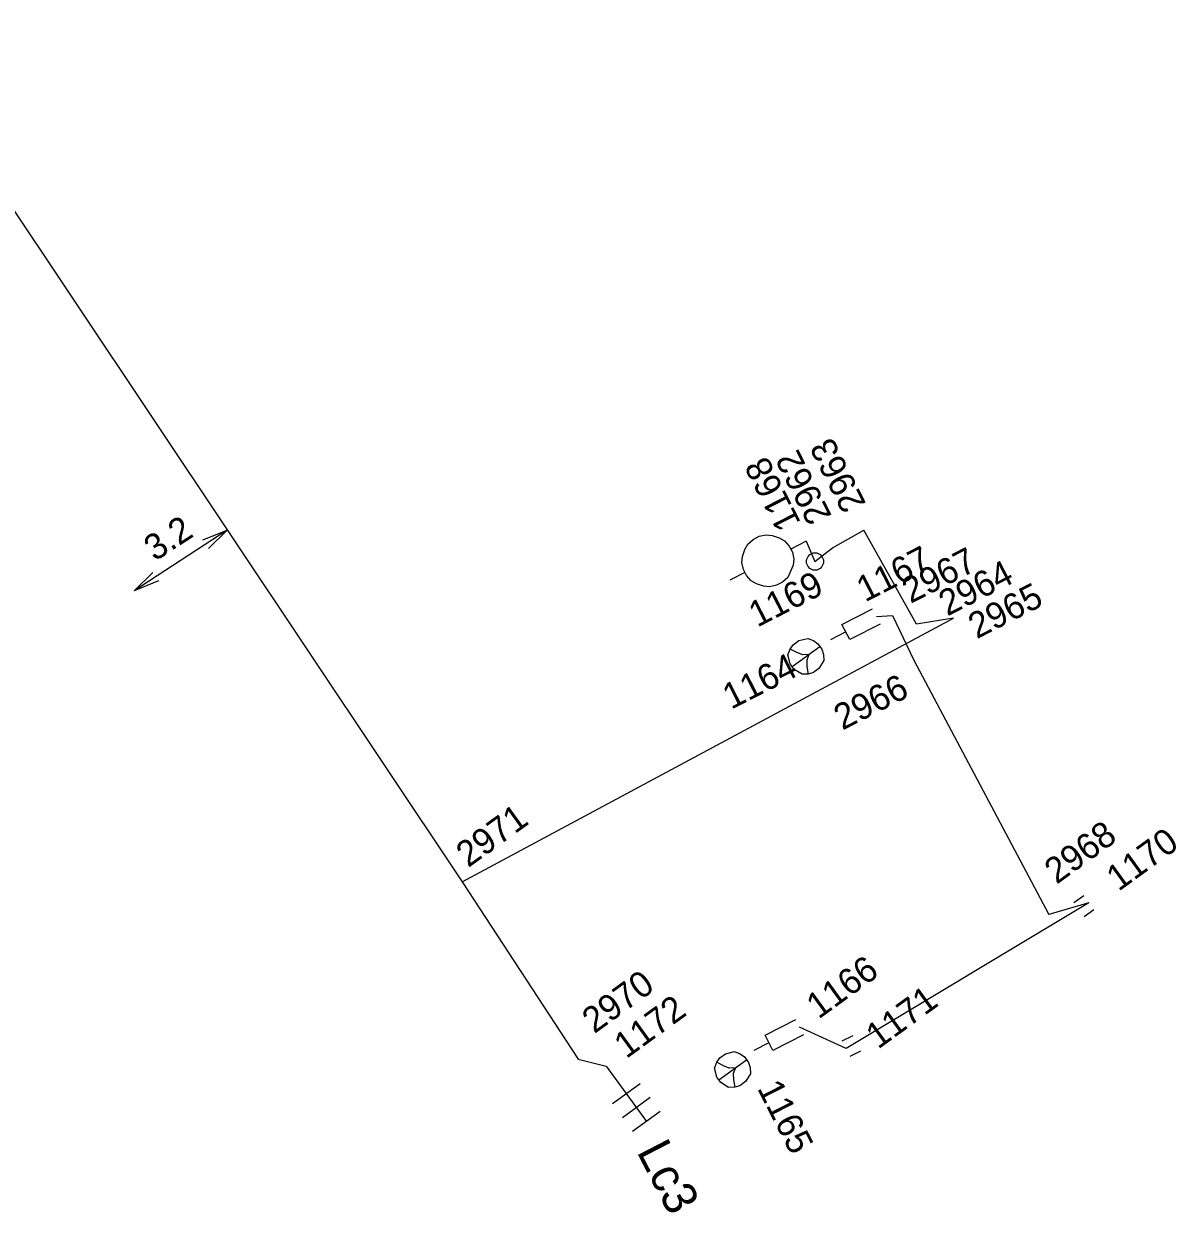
# Model space of a CAD drawing. Extents: x -535557 to -534097, y -1142175 to -1136716.
# Drawn here: x -534523.17 to -534489.57, y -1139384.82 to -1139350.14 of the extents above; entities that cross this region are included whole.
import ezdxf

# ---------------------------------------------------------------- set-up
doc = ezdxf.new("R2010")
doc.units = 0
doc.layers.add('Default', color=7, linetype='Continuous')
doc.layers.add('SS_SZDC', color=7, linetype='Continuous')

# ---------------------------------------------------------------- blocks, each defined once
blk = doc.blocks.new('POINT_DISPLAY')
at = {"layer": 'Default'}
blk.add_line((0, 0), (0, 0), dxfattribs=at)

msp = doc.modelspace()

# ---------------------------------------------------------------- linework, layer by layer
at = {"layer": 'SS_SZDC'}
for p, q in [((-534527.09, -1139350.139), (-534510.39, -1139375.159)), ((-534517.235, -1139364.903), (-534519.95, -1139366.671)), ((-534517.946, -1139365.187), (-534517.235, -1139364.903)), ((-534517.235, -1139364.903), (-534517.782, -1139365.438)), ((-534499.59, -1139365.42), (-534498.68, -1139364.909)), ((-534497.14, -1139367.649), (-534498.68, -1139364.909)), ((-534502.058, -1139365.309), (-534501.903, -1139365.174)), ((-534501.903, -1139365.174), (-534501.725, -1139365.083)), ((-534501.725, -1139365.083), (-534501.524, -1139365.037)), ((-534501.524, -1139365.037), (-534501.345, -1139365.058)), ((-534501.345, -1139365.058), (-534501.143, -1139365.124)), ((-534501.143, -1139365.124), (-534500.986, -1139365.212)), ((-534500.986, -1139365.212), (-534500.85, -1139365.367)), ((-534500.359, -1139365.229), (-534500.805, -1139365.456)), ((-534500.359, -1139365.229), (-534500.1, -1139365.819)), ((-534502.212, -1139365.668), (-534502.147, -1139365.467)), ((-534502.147, -1139365.467), (-534502.058, -1139365.309)), ((-534500.85, -1139365.367), (-534500.805, -1139365.456)), ((-534500.805, -1139365.456), (-534500.76, -1139365.546)), ((-534500.76, -1139365.546), (-534500.713, -1139365.746)), ((-534500.25, -1139365.619), (-534500.15, -1139365.569)), ((-534500.15, -1139365.569), (-534500.05, -1139365.569)), ((-534500.1, -1139365.819), (-534499.59, -1139365.42)), ((-534500.05, -1139365.569), (-534499.95, -1139365.619)), ((-534502.233, -1139365.847), (-534502.212, -1139365.668)), ((-534502.187, -1139366.048), (-534502.233, -1139365.847)), ((-534500.734, -1139365.926), (-534500.888, -1139366.284)), ((-534500.713, -1139365.746), (-534500.734, -1139365.926)), ((-534500.35, -1139365.769), (-534500.3, -1139365.669)), ((-534500.35, -1139365.869), (-534500.35, -1139365.769)), ((-534500.3, -1139365.969), (-534500.35, -1139365.869)), ((-534500.3, -1139365.669), (-534500.25, -1139365.619)), ((-534499.95, -1139365.619), (-534499.9, -1139365.669)), ((-534499.9, -1139365.669), (-534499.85, -1139365.769)), ((-534499.85, -1139365.869), (-534499.9, -1139365.969)), ((-534499.85, -1139365.769), (-534499.85, -1139365.869)), ((-534519.95, -1139366.671), (-534519.403, -1139366.136)), ((-534502.142, -1139366.137), (-534502.587, -1139366.364)), ((-534502.096, -1139366.227), (-534502.187, -1139366.048)), ((-534501.961, -1139366.382), (-534502.096, -1139366.227)), ((-534500.888, -1139366.284), (-534501.044, -1139366.42)), ((-534500.25, -1139366.019), (-534500.3, -1139365.969)), ((-534500.15, -1139366.069), (-534500.25, -1139366.019)), ((-534500.05, -1139366.069), (-534500.15, -1139366.069)), ((-534499.95, -1139366.019), (-534500.05, -1139366.069)), ((-534499.9, -1139365.969), (-534499.95, -1139366.019)), ((-534519.24, -1139366.387), (-534519.95, -1139366.671)), ((-534501.804, -1139366.47), (-534501.961, -1139366.382)), ((-534501.602, -1139366.536), (-534501.804, -1139366.47)), ((-534501.423, -1139366.557), (-534501.602, -1139366.536)), ((-534501.222, -1139366.511), (-534501.423, -1139366.557)), ((-534501.044, -1139366.42), (-534501.222, -1139366.511)), ((-534499.314, -1139367.651), (-534498.423, -1139367.197)), ((-534510.39, -1139375.159), (-534496.06, -1139367.469)), ((-534499.087, -1139368.096), (-534499.314, -1139367.651)), ((-534498.196, -1139367.642), (-534499.087, -1139368.096)), ((-534498.31, -1139367.42), (-534497.84, -1139367.389)), ((-534497.84, -1139367.389), (-534497.22, -1139368.7)), ((-534496.06, -1139367.469), (-534497.14, -1139367.649)), ((-534499.201, -1139367.873), (-534499.646, -1139368.1)), ((-534500.889, -1139368.541), (-534500.826, -1139368.372)), ((-534500.826, -1139368.372), (-534500.734, -1139368.244)), ((-534500.628, -1139368.475), (-534500.826, -1139368.372)), ((-534500.764, -1139368.883), (-534499.955, -1139368.296)), ((-534500.734, -1139368.244), (-534500.572, -1139368.126)), ((-534500.572, -1139368.126), (-534500.311, -1139368.06)), ((-534500.311, -1139368.06), (-534500.142, -1139368.123)), ((-534500.142, -1139368.123), (-534500.014, -1139368.215)), ((-534500.014, -1139368.215), (-534499.896, -1139368.377)), ((-534499.896, -1139368.377), (-534499.848, -1139368.527)), ((-534500.823, -1139368.802), (-534500.889, -1139368.541)), ((-534500.459, -1139368.538), (-534500.628, -1139368.475)), ((-534500.279, -1139368.531), (-534500.459, -1139368.538)), ((-534500.279, -1139368.531), (-534500.341, -1139368.7)), ((-534500.341, -1139368.7), (-534500.334, -1139368.88)), ((-534499.841, -1139368.707), (-534499.985, -1139368.935)), ((-534499.848, -1139368.527), (-534499.841, -1139368.707)), ((-534497.22, -1139368.7), (-534493.279, -1139376.11)), ((-534500.705, -1139368.964), (-534500.823, -1139368.802)), ((-534500.477, -1139369.108), (-534500.705, -1139368.964)), ((-534500.334, -1139368.88), (-534500.297, -1139369.101)), ((-534500.147, -1139369.053), (-534500.297, -1139369.101)), ((-534499.985, -1139368.935), (-534500.147, -1139369.053)), ((-534500.297, -1139369.101), (-534500.477, -1139369.108)), ((-534510.39, -1139375.159), (-534507, -1139380.329)), ((-534492.266, -1139375.567), (-534492.55, -1139375.773)), ((-534492.119, -1139375.77), (-534499.189, -1139380.02)), ((-534492.119, -1139375.77), (-534493.279, -1139376.11)), ((-534491.973, -1139375.972), (-534492.256, -1139376.177)), ((-534501.554, -1139379.631), (-534500.663, -1139379.177)), ((-534499.189, -1139380.02), (-534500.55, -1139379.399)), ((-534501.327, -1139380.076), (-534501.554, -1139379.631)), ((-534500.436, -1139379.622), (-534501.327, -1139380.076)), ((-534499.303, -1139379.797), (-534498.991, -1139379.638)), ((-534502.712, -1139380.176), (-534502.451, -1139380.11)), ((-534502.451, -1139380.11), (-534502.282, -1139380.173)), ((-534501.441, -1139379.853), (-534501.886, -1139380.08)), ((-534499.076, -1139380.242), (-534498.764, -1139380.083)), ((-534507, -1139380.329), (-534506.189, -1139380.53)), ((-534503.029, -1139380.591), (-534502.966, -1139380.422)), ((-534502.966, -1139380.422), (-534502.874, -1139380.294)), ((-534502.768, -1139380.525), (-534502.966, -1139380.422)), ((-534502.904, -1139380.933), (-534502.095, -1139380.346)), ((-534502.874, -1139380.294), (-534502.712, -1139380.176)), ((-534502.282, -1139380.173), (-534502.154, -1139380.265)), ((-534502.154, -1139380.265), (-534502.036, -1139380.427)), ((-534502.036, -1139380.427), (-534501.988, -1139380.577)), ((-534506.189, -1139380.53), (-534505.014, -1139382.148)), ((-534502.963, -1139380.852), (-534503.029, -1139380.591)), ((-534502.845, -1139381.014), (-534502.963, -1139380.852)), ((-534502.599, -1139380.588), (-534502.768, -1139380.525)), ((-534502.419, -1139380.581), (-534502.599, -1139380.588)), ((-534502.419, -1139380.581), (-534502.481, -1139380.75)), ((-534502.481, -1139380.75), (-534502.474, -1139380.93)), ((-534501.981, -1139380.757), (-534502.125, -1139380.985)), ((-534501.988, -1139380.577), (-534501.981, -1139380.757)), ((-534505.197, -1139381.045), (-534506.006, -1139381.632)), ((-534502.617, -1139381.158), (-534502.845, -1139381.014)), ((-534502.437, -1139381.151), (-534502.617, -1139381.158)), ((-534502.474, -1139380.93), (-534502.437, -1139381.151)), ((-534502.287, -1139381.103), (-534502.437, -1139381.151)), ((-534502.125, -1139380.985), (-534502.287, -1139381.103)), ((-534504.903, -1139381.449), (-534505.712, -1139382.037)), ((-534504.609, -1139381.854), (-534505.418, -1139382.441))]:
    msp.add_line(p, q, dxfattribs=at)

# ---------------------------------------------------------------- block references
for p in [(-534498.68, -1139364.909), (-534500.359, -1139365.229), (-534499.59, -1139365.42), (-534500.1, -1139365.819), (-534500.1, -1139365.819), (-534498.31, -1139367.42), (-534497.84, -1139367.389), (-534497.14, -1139367.649), (-534496.06, -1139367.469), (-534500.359, -1139368.59), (-534497.22, -1139368.7), (-534510.39, -1139375.159), (-534492.119, -1139375.77), (-534493.279, -1139376.11), (-534500.55, -1139379.399), (-534499.189, -1139380.02), (-534507, -1139380.329), (-534506.189, -1139380.53), (-534502.5, -1139380.639)]:
    msp.add_blockref('POINT_DISPLAY', p, dxfattribs=at)

# ---------------------------------------------------------------- texts
for s, height, rotation, p in [('2963', 0.75, 117, (-534498.597, -1139364.139)), ('1168', 0.75, 117, (-534500.5, -1139364.689)), ('2962', 0.75, 117, (-534499.597, -1139364.492)), ('3.2', 0.75, 33.0671, (-534519.343, -1139365.828)), ('1167', 0.75, 27, (-534498.639, -1139367.015)), ('2967', 0.75, 27, (-534497.314, -1139367.057)), ('2964', 0.75, 27, (-534496.243, -1139367.424)), ('1169', 0.75, 27, (-534501.782, -1139367.748)), ('2965', 0.75, 27, (-534495.383, -1139368.086)), ('1164', 0.75, 27, (-534502.543, -1139370.144)), ('2966', 0.75, 27, (-534499.301, -1139370.75)), ('2971', 0.75, 36, (-534510.208, -1139374.76)), ('2968', 0.75, 36, (-534493.055, -1139375.247)), ('1170', 0.75, 36, (-534491.25, -1139375.453)), ('1166', 0.75, 36, (-534499.997, -1139379.18)), ('2970', 0.75, 36, (-534506.534, -1139379.603)), ('1171', 0.75, 36, (-534498.262, -1139380.056)), ('1172', 0.75, 36, (-534505.602, -1139380.331)), ('1165', 0.75, 297, (-534501.795, -1139381.175)), ('Lc3', 1, 297.3757, (-534505.31, -1139383.023))]:
    msp.add_text(s, height=height, rotation=rotation, dxfattribs=at).set_placement(p)

doc.saveas('drawing.dxf')
